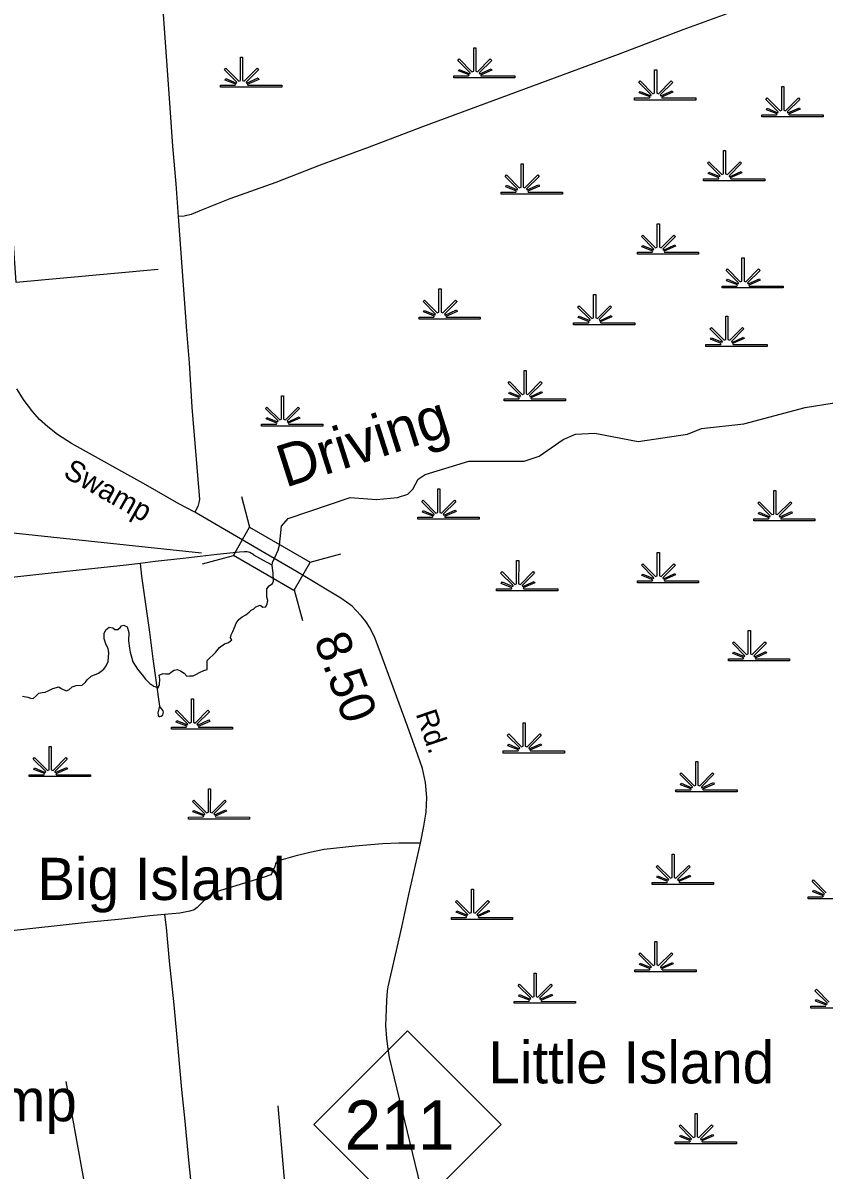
# Model space of a CAD drawing. Extents: x 2104537 to 2336408, y 34176 to 229611.
# Drawn here: x 2206373 to 2217755, y 120177 to 136477 of the extents above; entities that cross this region are included whole.
import ezdxf

# ---------------------------------------------------------------- set-up
doc = ezdxf.new("R2010")
doc.units = 0
for name, color, linetype in [('Exist Hydrographic Creek Single Shore', 7, 'Continuous'), ('Exist Hydrographic Misc Water Feature', 7, 'Continuous'), ('Exist Hydrographic Point Label', 7, 'Continuous'), ('Exist Hydrographic Swamp CELL', 7, 'Continuous'), ('Exist Road Non-System Type 51', 7, 'Continuous'), ('Exist Road Primary NC Attributed', 7, 'Continuous'), ('Exist Road Primary NC Label', 7, 'Continuous'), ('Exist Road Primary NC Mileage Hundredths English Label', 7, 'Continuous'), ('Exist Road Primary NC Shield CELL', 7, 'Continuous'), ('Exist Road Primary NC Shield Number Label', 7, 'Continuous'), ('Exist Road Primary NC Structure Standard Bridge CELL', 7, 'Continuous'), ('Exist Road Primary NC Structure Standard Bridge Number Label', 7, 'Continuous'), ('Old_Level_32', 7, 'Continuous')]:
    doc.layers.add(name, color=color, linetype=linetype)

msp = doc.modelspace()

# ---------------------------------------------------------------- linework, layer by layer
at = {"layer": 'Exist Hydrographic Creek Single Shore'}
for points in [[(2207872, 127695), (2207885, 127595), (2207898, 127536), (2207932, 127400), (2208001, 127293), (2208066, 127216), (2208116, 127152), (2208175, 127091), (2208232, 127052), (2208294, 127030), (2208315, 127075), (2208318, 127151), (2208308, 127211), (2208363, 127233), (2208399, 127228), (2208449, 127230), (2208485, 127255), (2208522, 127281), (2208565, 127288), (2208610, 127272), (2208665, 127239), (2208700, 127197), (2208740, 127200), (2208791, 127201), (2208837, 127225), (2208883, 127248), (2208942, 127274), (2208988, 127289), (2208992, 127419), (2209107, 127532), (2209166, 127601), (2209235, 127654), (2209291, 127673), (2209341, 127713), (2209322, 127741), (2209330, 127783), (2209355, 127830), (2209380, 127888), (2209402, 127948), (2209447, 128007), (2209486, 128039), (2209540, 128066), (2209587, 128104), (2209613, 128135), (2209653, 128153), (2209684, 128178), (2209744, 128202), (2209782, 128173), (2209822, 128179), (2209844, 128224), (2209853, 128268), (2209836, 128316), (2209839, 128434), (2209871, 128480), (2209917, 128510), (2209931, 128545), (2209928, 128653), (2209915, 128771), (2209918, 128808), (2209921, 128823), (2209948, 128868), (2209956, 128889), (2209999, 128985), (2210016, 129055), (2210047, 129328), (2210143, 129434), (2211022, 129736), (2211398, 129706), (2211696, 129733), (2211839, 129782), (2211913, 129850), (2211987, 129993), (2212086, 130060), (2212710, 130248), (2213493, 130252), (2213709, 130320), (2214049, 130556), (2214224, 130632), (2214499, 130649), (2215116, 130529), (2215815, 130634), (2216014, 130712), (2216614, 130782), (2217487, 131015), (2218311, 131143)], [(2206367, 126909), (2206441, 126896), (2206482, 126884), (2206517, 126878), (2206559, 126917), (2206598, 126955), (2206648, 126962), (2206690, 126969), (2206732, 126987), (2206796, 127020), (2206881, 127045), (2206917, 127019), (2206988, 126988), (2207024, 126999), (2207073, 127041), (2207131, 127064), (2207214, 127065), (2207260, 127108), (2207286, 127142), (2207341, 127195), (2207446, 127238), (2207521, 127293), (2207555, 127341), (2207584, 127404), (2207592, 127526), (2207582, 127588), (2207557, 127639), (2207526, 127723), (2207527, 127799), (2207550, 127853), (2207596, 127892), (2207650, 127881), (2207680, 127859), (2207720, 127857), (2207757, 127892), (2207771, 127912), (2207807, 127918), (2207852, 127895), (2207879, 127813), (2207872, 127695)], [(2207879, 127813), (2207872, 127695)]]:
    msp.add_lwpolyline(points, dxfattribs=at)
at = {"layer": 'Exist Hydrographic Misc Water Feature'}
for points in [[(2208292, 132974), (2206277, 132787), (2206175, 134242)], [(2209557, 116229), (2209390, 116278), (2209256, 116418), (2209213, 116626), (2209269, 116920), (2209151, 117099), (2208310, 118303), (2207718, 118400), (2207556, 118931), (2207531, 118948), (2207309, 119654), (2206988, 121435)], [(2209557, 116229), (2209911, 116914), (2210298, 117625), (2209999, 121088)]]:
    msp.add_lwpolyline(points, dxfattribs=at)
at = {"layer": 'Exist Hydrographic Swamp CELL'}
for points in [[(2212493, 135724), (2212704, 135724), (2212712, 135738), (2212559, 135798), (2212570, 135818), (2212721, 135755), (2212728, 135767), (2212550, 135945), (2212570, 135966), (2212751, 135784), (2212777, 135793), (2212777, 136126), (2212806, 136126), (2212806, 135793), (2212831, 135784), (2213012, 135966), (2213033, 135945), (2212855, 135767), (2212863, 135752), (2213027, 135827), (2213036, 135807), (2212872, 135735), (2212879, 135724), (2213363, 135724), (2213363, 135695), (2212493, 135695)], [(2209180, 135591), (2209390, 135591), (2209398, 135606), (2209245, 135665), (2209257, 135686), (2209408, 135623), (2209414, 135635), (2209237, 135813), (2209257, 135833), (2209438, 135651), (2209464, 135661), (2209464, 135993), (2209493, 135993), (2209492, 135661), (2209518, 135651), (2209699, 135833), (2209719, 135813), (2209542, 135635), (2209550, 135620), (2209713, 135695), (2209723, 135674), (2209559, 135603), (2209566, 135591), (2210050, 135591), (2210050, 135563), (2209180, 135563)], [(2215064, 135411), (2215275, 135411), (2215283, 135425), (2215130, 135485), (2215141, 135505), (2215292, 135442), (2215299, 135454), (2215121, 135632), (2215141, 135653), (2215322, 135471), (2215348, 135480), (2215348, 135813), (2215377, 135813), (2215377, 135480), (2215402, 135471), (2215583, 135653), (2215604, 135632), (2215426, 135454), (2215434, 135440), (2215598, 135514), (2215607, 135494), (2215444, 135423), (2215450, 135411), (2215934, 135411), (2215934, 135382), (2215064, 135382)], [(2216871, 135170), (2217081, 135170), (2217089, 135185), (2216936, 135244), (2216948, 135265), (2217099, 135202), (2217105, 135213), (2216927, 135391), (2216948, 135412), (2217129, 135230), (2217154, 135240), (2217154, 135572), (2217183, 135572), (2217183, 135240), (2217209, 135230), (2217390, 135412), (2217410, 135391), (2217233, 135213), (2217241, 135199), (2217404, 135273), (2217414, 135253), (2217250, 135182), (2217257, 135170), (2217741, 135170), (2217741, 135141), (2216871, 135141)], [(2216043, 134263), (2216254, 134264), (2216262, 134278), (2216109, 134337), (2216120, 134358), (2216271, 134295), (2216278, 134307), (2216100, 134485), (2216120, 134505), (2216302, 134324), (2216327, 134333), (2216327, 134665), (2216356, 134665), (2216356, 134333), (2216381, 134324), (2216562, 134505), (2216583, 134485), (2216405, 134307), (2216413, 134292), (2216577, 134367), (2216586, 134347), (2216423, 134275), (2216429, 134264), (2216913, 134263), (2216913, 134235), (2216043, 134235)], [(2213167, 134075), (2213377, 134075), (2213385, 134089), (2213232, 134149), (2213244, 134170), (2213395, 134107), (2213401, 134118), (2213223, 134296), (2213244, 134317), (2213425, 134135), (2213450, 134144), (2213450, 134477), (2213479, 134477), (2213479, 134144), (2213504, 134135), (2213686, 134317), (2213706, 134296), (2213529, 134118), (2213537, 134104), (2213700, 134178), (2213710, 134158), (2213546, 134087), (2213552, 134075), (2214037, 134075), (2214037, 134046), (2213167, 134046)], [(2215103, 133220), (2215313, 133221), (2215321, 133235), (2215168, 133294), (2215180, 133315), (2215331, 133252), (2215337, 133264), (2215160, 133442), (2215180, 133462), (2215361, 133280), (2215386, 133290), (2215386, 133622), (2215415, 133622), (2215415, 133290), (2215441, 133280), (2215622, 133462), (2215642, 133442), (2215465, 133264), (2215473, 133249), (2215636, 133324), (2215646, 133304), (2215482, 133232), (2215489, 133221), (2215973, 133220), (2215973, 133192), (2215103, 133192)], [(2216305, 132739), (2216516, 132739), (2216524, 132754), (2216371, 132813), (2216383, 132834), (2216533, 132771), (2216540, 132782), (2216362, 132960), (2216383, 132981), (2216564, 132799), (2216589, 132809), (2216589, 133141), (2216618, 133141), (2216618, 132809), (2216643, 132799), (2216825, 132981), (2216845, 132960), (2216667, 132782), (2216675, 132768), (2216839, 132842), (2216849, 132822), (2216685, 132751), (2216691, 132739), (2217175, 132739), (2217175, 132711), (2216305, 132711)], [(2212000, 132296), (2212211, 132297), (2212219, 132311), (2212066, 132370), (2212077, 132391), (2212228, 132328), (2212234, 132340), (2212057, 132518), (2212077, 132538), (2212258, 132356), (2212284, 132366), (2212284, 132698), (2212313, 132698), (2212313, 132366), (2212338, 132356), (2212519, 132538), (2212540, 132518), (2212362, 132340), (2212370, 132325), (2212534, 132400), (2212543, 132379), (2212379, 132308), (2212386, 132297), (2212870, 132296), (2212870, 132268), (2212000, 132268)], [(2214197, 132217), (2214408, 132218), (2214416, 132232), (2214263, 132291), (2214274, 132312), (2214425, 132249), (2214431, 132261), (2214254, 132439), (2214274, 132459), (2214455, 132277), (2214481, 132287), (2214481, 132619), (2214510, 132619), (2214510, 132287), (2214535, 132277), (2214716, 132459), (2214737, 132439), (2214559, 132261), (2214567, 132246), (2214731, 132321), (2214740, 132300), (2214576, 132229), (2214583, 132218), (2215067, 132217), (2215067, 132189), (2214197, 132189)], [(2216077, 131909), (2216287, 131909), (2216295, 131923), (2216142, 131983), (2216154, 132003), (2216305, 131940), (2216311, 131952), (2216134, 132130), (2216154, 132151), (2216335, 131969), (2216361, 131978), (2216361, 132311), (2216390, 132311), (2216389, 131978), (2216415, 131969), (2216596, 132151), (2216617, 132130), (2216439, 131952), (2216447, 131938), (2216610, 132012), (2216620, 131992), (2216456, 131921), (2216463, 131909), (2216947, 131909), (2216947, 131880), (2216077, 131880)], [(2213209, 131137), (2213419, 131138), (2213427, 131152), (2213274, 131212), (2213286, 131232), (2213437, 131169), (2213443, 131181), (2213266, 131359), (2213286, 131380), (2213467, 131198), (2213493, 131207), (2213493, 131539), (2213522, 131539), (2213522, 131207), (2213547, 131198), (2213728, 131380), (2213749, 131359), (2213571, 131181), (2213579, 131166), (2213742, 131241), (2213752, 131221), (2213588, 131149), (2213595, 131138), (2214079, 131137), (2214079, 131109), (2213209, 131109)], [(2209763, 130777), (2209974, 130778), (2209982, 130792), (2209829, 130851), (2209840, 130872), (2209991, 130809), (2209998, 130821), (2209820, 130999), (2209840, 131019), (2210021, 130837), (2210047, 130847), (2210047, 131179), (2210076, 131179), (2210076, 130847), (2210101, 130837), (2210282, 131019), (2210303, 130999), (2210125, 130821), (2210133, 130806), (2210297, 130881), (2210306, 130861), (2210142, 130789), (2210149, 130778), (2210633, 130777), (2210633, 130749), (2209763, 130749)], [(2211983, 129453), (2212193, 129453), (2212201, 129467), (2212048, 129527), (2212060, 129547), (2212211, 129484), (2212217, 129496), (2212039, 129674), (2212060, 129695), (2212241, 129513), (2212266, 129522), (2212266, 129855), (2212295, 129855), (2212295, 129522), (2212321, 129513), (2212502, 129695), (2212522, 129674), (2212345, 129496), (2212353, 129482), (2212516, 129556), (2212526, 129536), (2212362, 129465), (2212369, 129453), (2212853, 129453), (2212853, 129424), (2211983, 129424)], [(2216756, 129429), (2216967, 129430), (2216975, 129444), (2216822, 129503), (2216834, 129524), (2216984, 129461), (2216991, 129473), (2216813, 129651), (2216834, 129671), (2217015, 129490), (2217040, 129499), (2217040, 129831), (2217069, 129831), (2217069, 129499), (2217094, 129490), (2217276, 129671), (2217296, 129651), (2217118, 129473), (2217126, 129458), (2217290, 129533), (2217300, 129513), (2217136, 129441), (2217142, 129430), (2217626, 129429), (2217626, 129401), (2216756, 129401)], [(2215103, 128551), (2215313, 128551), (2215321, 128566), (2215168, 128625), (2215180, 128646), (2215331, 128583), (2215337, 128594), (2215160, 128772), (2215180, 128793), (2215361, 128611), (2215386, 128621), (2215386, 128953), (2215415, 128953), (2215415, 128621), (2215441, 128611), (2215622, 128793), (2215642, 128772), (2215465, 128594), (2215473, 128580), (2215636, 128654), (2215646, 128634), (2215482, 128563), (2215489, 128551), (2215973, 128551), (2215973, 128522), (2215103, 128522)], [(2213103, 128438), (2213313, 128438), (2213321, 128452), (2213168, 128512), (2213180, 128533), (2213331, 128470), (2213337, 128481), (2213160, 128659), (2213180, 128680), (2213361, 128498), (2213386, 128507), (2213386, 128840), (2213416, 128840), (2213415, 128507), (2213441, 128498), (2213622, 128680), (2213642, 128659), (2213465, 128481), (2213473, 128467), (2213636, 128541), (2213646, 128521), (2213482, 128450), (2213489, 128438), (2213973, 128438), (2213973, 128409), (2213103, 128409)], [(2216396, 127441), (2216606, 127442), (2216614, 127456), (2216461, 127515), (2216473, 127536), (2216624, 127473), (2216630, 127485), (2216452, 127663), (2216473, 127683), (2216654, 127501), (2216679, 127511), (2216679, 127843), (2216708, 127843), (2216708, 127511), (2216734, 127501), (2216915, 127683), (2216935, 127663), (2216758, 127485), (2216766, 127470), (2216929, 127545), (2216939, 127525), (2216775, 127453), (2216781, 127442), (2217266, 127441), (2217266, 127413), (2216396, 127413)], [(2208482, 126469), (2208693, 126469), (2208701, 126484), (2208548, 126543), (2208559, 126564), (2208710, 126501), (2208717, 126512), (2208539, 126690), (2208560, 126711), (2208741, 126529), (2208766, 126539), (2208766, 126871), (2208795, 126871), (2208795, 126539), (2208820, 126529), (2209001, 126711), (2209022, 126690), (2208844, 126512), (2208852, 126498), (2209016, 126572), (2209026, 126552), (2208862, 126481), (2208868, 126469), (2209352, 126469), (2209352, 126440), (2208482, 126440)], [(2213197, 126132), (2213407, 126132), (2213415, 126147), (2213262, 126206), (2213274, 126227), (2213425, 126164), (2213431, 126175), (2213253, 126353), (2213274, 126374), (2213455, 126192), (2213480, 126202), (2213480, 126534), (2213509, 126534), (2213509, 126202), (2213535, 126192), (2213716, 126374), (2213736, 126353), (2213559, 126175), (2213567, 126161), (2213730, 126235), (2213740, 126215), (2213576, 126144), (2213582, 126132), (2214067, 126132), (2214067, 126103), (2213197, 126103)], [(2206462, 125795), (2206672, 125795), (2206680, 125810), (2206527, 125869), (2206539, 125890), (2206690, 125827), (2206696, 125838), (2206519, 126016), (2206539, 126037), (2206720, 125855), (2206746, 125865), (2206746, 126197), (2206775, 126197), (2206774, 125865), (2206800, 125855), (2206981, 126037), (2207002, 126016), (2206824, 125838), (2206832, 125824), (2206995, 125898), (2207005, 125878), (2206841, 125807), (2206848, 125795), (2207332, 125795), (2207332, 125767), (2206462, 125767)], [(2215650, 125578), (2215860, 125579), (2215869, 125593), (2215716, 125652), (2215727, 125673), (2215878, 125610), (2215884, 125622), (2215707, 125800), (2215727, 125820), (2215908, 125638), (2215934, 125648), (2215934, 125980), (2215963, 125980), (2215963, 125648), (2215988, 125638), (2216169, 125820), (2216190, 125800), (2216012, 125622), (2216020, 125607), (2216184, 125682), (2216193, 125662), (2216029, 125590), (2216036, 125579), (2216520, 125578), (2216520, 125550), (2215650, 125550)], [(2208723, 125193), (2208933, 125194), (2208941, 125208), (2208788, 125267), (2208800, 125288), (2208951, 125225), (2208957, 125237), (2208780, 125415), (2208800, 125435), (2208981, 125253), (2209007, 125263), (2209007, 125595), (2209036, 125595), (2209035, 125263), (2209061, 125253), (2209242, 125435), (2209262, 125415), (2209085, 125237), (2209093, 125222), (2209256, 125297), (2209266, 125276), (2209102, 125205), (2209109, 125194), (2209593, 125193), (2209593, 125165), (2208723, 125165)], [(2215313, 124264), (2215524, 124264), (2215532, 124279), (2215379, 124338), (2215390, 124359), (2215541, 124296), (2215548, 124307), (2215370, 124486), (2215390, 124506), (2215572, 124324), (2215597, 124334), (2215597, 124666), (2215626, 124666), (2215626, 124334), (2215651, 124324), (2215832, 124506), (2215853, 124486), (2215675, 124307), (2215683, 124293), (2215847, 124367), (2215857, 124347), (2215693, 124276), (2215699, 124264), (2216183, 124264), (2216183, 124236), (2215313, 124236)], [(2212460, 123767), (2212671, 123767), (2212679, 123781), (2212526, 123841), (2212537, 123861), (2212688, 123798), (2212695, 123810), (2212517, 123988), (2212537, 124009), (2212718, 123827), (2212744, 123836), (2212744, 124169), (2212773, 124169), (2212773, 123836), (2212798, 123827), (2212979, 124009), (2213000, 123988), (2212822, 123810), (2212830, 123796), (2212994, 123870), (2213003, 123850), (2212839, 123779), (2212846, 123767), (2213330, 123767), (2213330, 123738), (2212460, 123738)], [(2215067, 123022), (2215277, 123022), (2215285, 123037), (2215132, 123096), (2215144, 123117), (2215295, 123054), (2215301, 123066), (2215124, 123244), (2215144, 123264), (2215325, 123082), (2215351, 123092), (2215351, 123424), (2215380, 123424), (2215380, 123092), (2215405, 123082), (2215586, 123264), (2215607, 123244), (2215429, 123066), (2215437, 123051), (2215600, 123126), (2215610, 123105), (2215446, 123034), (2215453, 123022), (2215937, 123022), (2215937, 122994), (2215067, 122994)], [(2213352, 122574), (2213563, 122575), (2213571, 122589), (2213418, 122648), (2213429, 122669), (2213580, 122606), (2213587, 122618), (2213409, 122796), (2213430, 122816), (2213611, 122634), (2213636, 122644), (2213636, 122976), (2213665, 122976), (2213665, 122644), (2213690, 122634), (2213871, 122816), (2213892, 122796), (2213714, 122618), (2213722, 122603), (2213886, 122678), (2213896, 122658), (2213732, 122586), (2213738, 122575), (2214222, 122574), (2214222, 122546), (2213352, 122546)], [(2215639, 120579), (2215849, 120579), (2215857, 120593), (2215704, 120653), (2215716, 120673), (2215867, 120610), (2215873, 120622), (2215695, 120800), (2215716, 120821), (2215897, 120639), (2215922, 120648), (2215922, 120981), (2215951, 120981), (2215951, 120648), (2215976, 120639), (2216158, 120821), (2216178, 120800), (2216001, 120622), (2216009, 120608), (2216172, 120682), (2216182, 120662), (2216018, 120591), (2216024, 120579), (2216509, 120579), (2216509, 120550), (2215639, 120550)]]:
    msp.add_lwpolyline(points, close=True, dxfattribs=at)
for points in [[(2217763, 124100), (2217585, 124279), (2217606, 124299), (2217787, 124117)], [(2218399, 124029), (2217528, 124029), (2217528, 124057), (2217739, 124057), (2217747, 124072), (2217594, 124131), (2217606, 124152), (2217757, 124089)], [(2217804, 122547), (2217626, 122725), (2217646, 122746), (2217828, 122564)], [(2217788, 122518), (2217635, 122578), (2217646, 122598), (2217797, 122535)], [(2218439, 122475), (2217569, 122475), (2217569, 122504), (2217780, 122504)]]:
    msp.add_lwpolyline(points, dxfattribs=at)
at = {"layer": 'Exist Road Non-System Type 51'}
for points in [[(2217238, 136928), (2216685, 136721), (2215749, 136378), (2214828, 136031), (2212052, 135000), (2211294, 134711), (2210595, 134454), (2209967, 134212), (2209311, 133976), (2208885, 133808), (2208762, 133757), (2208662, 133732), (2208578, 133725)], [(2208344, 136873), (2208461, 135270), (2208498, 134727), (2208543, 134193), (2208578, 133725)], [(2208578, 133725), (2208695, 132103), (2208733, 131647), (2208774, 131019), (2208880, 129706), (2208873, 129664), (2208857, 129604), (2208817, 129527)], [(2209651, 128917), (2209598, 128951), (2209560, 128963), (2209520, 128964), (2209448, 128955), (2209131, 128926), (2208651, 128867), (2208250, 128823), (2208038, 128797)], [(2208038, 128797), (2207840, 128774), (2206949, 128679), (2206515, 128629), (2206042, 128580), (2205238, 128489), (2204981, 128462), (2204743, 128432), (2204573, 128418)], [(2208038, 128797), (2208058, 128616), (2208173, 127819), (2208219, 127440), (2208312, 126767)], [(2209915, 128771), (2209779, 128842), (2209653, 128916), (2209651, 128917)], [(2208312, 126767), (2208288, 126674), (2208293, 126636), (2208305, 126624), (2208317, 126622), (2208335, 126625), (2208361, 126645), (2208367, 126663), (2208368, 126683), (2208364, 126703), (2208352, 126723), (2208338, 126741), (2208312, 126767)], [(2212021, 124823), (2211907, 124821), (2211713, 124823), (2211481, 124813), (2211091, 124780), (2210651, 124731), (2210448, 124691), (2210238, 124639), (2210071, 124588), (2210001, 124571), (2209988, 124564), (2209973, 124551), (2209962, 124528), (2209952, 124489), (2209904, 124384), (2209893, 124372), (2209880, 124365), (2209815, 124343), (2209117, 124131), (2209053, 124096), (2208956, 124015), (2208847, 123908), (2208805, 123876), (2208746, 123857), (2208600, 123828), (2208386, 123808)], [(2208386, 123808), (2208176, 123788), (2207777, 123742), (2207329, 123698), (2206900, 123650), (2205733, 123526), (2205351, 123489), (2204748, 123423)], [(2208386, 123808), (2208408, 123624), (2208449, 123143), (2208515, 122523), (2208575, 121902), (2208626, 121323), (2208675, 120871), (2208718, 120364), (2208783, 119764), (2208828, 119269), (2208877, 118799), (2208903, 118568)]]:
    msp.add_lwpolyline(points, dxfattribs=at)
at = {"layer": 'Exist Road Primary NC Attributed'}
for points in [[(2209944, 128866), (2208817, 129527), (2208588, 129646), (2208121, 129916), (2207063, 130499), (2206864, 130628), (2206726, 130737), (2206609, 130843), (2206514, 130952), (2206392, 131112), (2206287, 131280)], [(2212025, 119939), (2211907, 120426), (2211652, 121480), (2211582, 121775), (2211557, 121933), (2211543, 122053), (2211530, 122232), (2211536, 122460), (2211541, 122585), (2211554, 122721), (2211561, 122779), (2211666, 123233), (2211756, 123626), (2211854, 124093), (2212021, 124823), (2212068, 125061), (2212103, 125263), (2212113, 125472), (2212094, 125686), (2212048, 125884), (2211984, 126074), (2211837, 126486), (2211483, 127452), (2211375, 127729), (2211308, 127877), (2211245, 127974), (2211182, 128049), (2211102, 128135), (2211048, 128188), (2210889, 128301), (2210261, 128681), (2209944, 128866)]]:
    msp.add_lwpolyline(points, dxfattribs=at)
at = {"layer": 'Exist Road Primary NC Shield CELL'}
msp.add_lwpolyline([(2210505, 120824), (2211837, 122156), (2213169, 120824), (2211837, 119492)], close=True, dxfattribs=at)
at = {"layer": 'Exist Road Primary NC Structure Standard Bridge CELL'}
for p, q in [((2209476, 129747), (2209594, 129310)), ((2208926, 128791), (2209363, 128909)), ((2210452, 128814), (2210889, 128932)), ((2210227, 128422), (2210345, 127985))]:
    msp.add_line(p, q, dxfattribs=at)
msp.add_lwpolyline([(2209594, 129310), (2210453, 128816), (2210222, 128414), (2209363, 128909)], close=True, dxfattribs=at)
at = {"layer": 'Exist Road Primary NC Structure Standard Bridge Number Label'}
msp.add_line((2208909, 128945), (2205018, 129355), dxfattribs=at)

# ---------------------------------------------------------------- texts
at = {"layer": 'Exist Hydrographic Point Label'}
for s, p in [('Big Island', (2206578, 124014)), ('Little Island', (2212987, 121408)), ('Fall Swamp', (2202947, 120870))]:
    msp.add_text(s, height=600, dxfattribs=at).set_placement(p)
at = {"layer": 'Exist Road Primary NC Label'}
for s, rotation, p in [('Swamp', 330.4435, (2206930, 130037)), ('Rd.', 288.6335, (2211951, 126661))]:
    msp.add_text(s, height=300, rotation=rotation, dxfattribs=at).set_placement(p)
at = {"layer": 'Exist Road Primary NC Mileage Hundredths English Label'}
msp.add_text('8.50', height=500, rotation=290.1048, dxfattribs=at).set_placement((2210502, 127712))
at = {"layer": 'Exist Road Primary NC Shield Number Label'}
msp.add_text('211', height=700, dxfattribs=at).set_placement((2210942, 120466))
at = {"layer": 'Old_Level_32'}
msp.add_text('Driving', height=600, rotation=17.6839, dxfattribs=at).set_placement((2210099, 129871))

doc.saveas('drawing.dxf')
